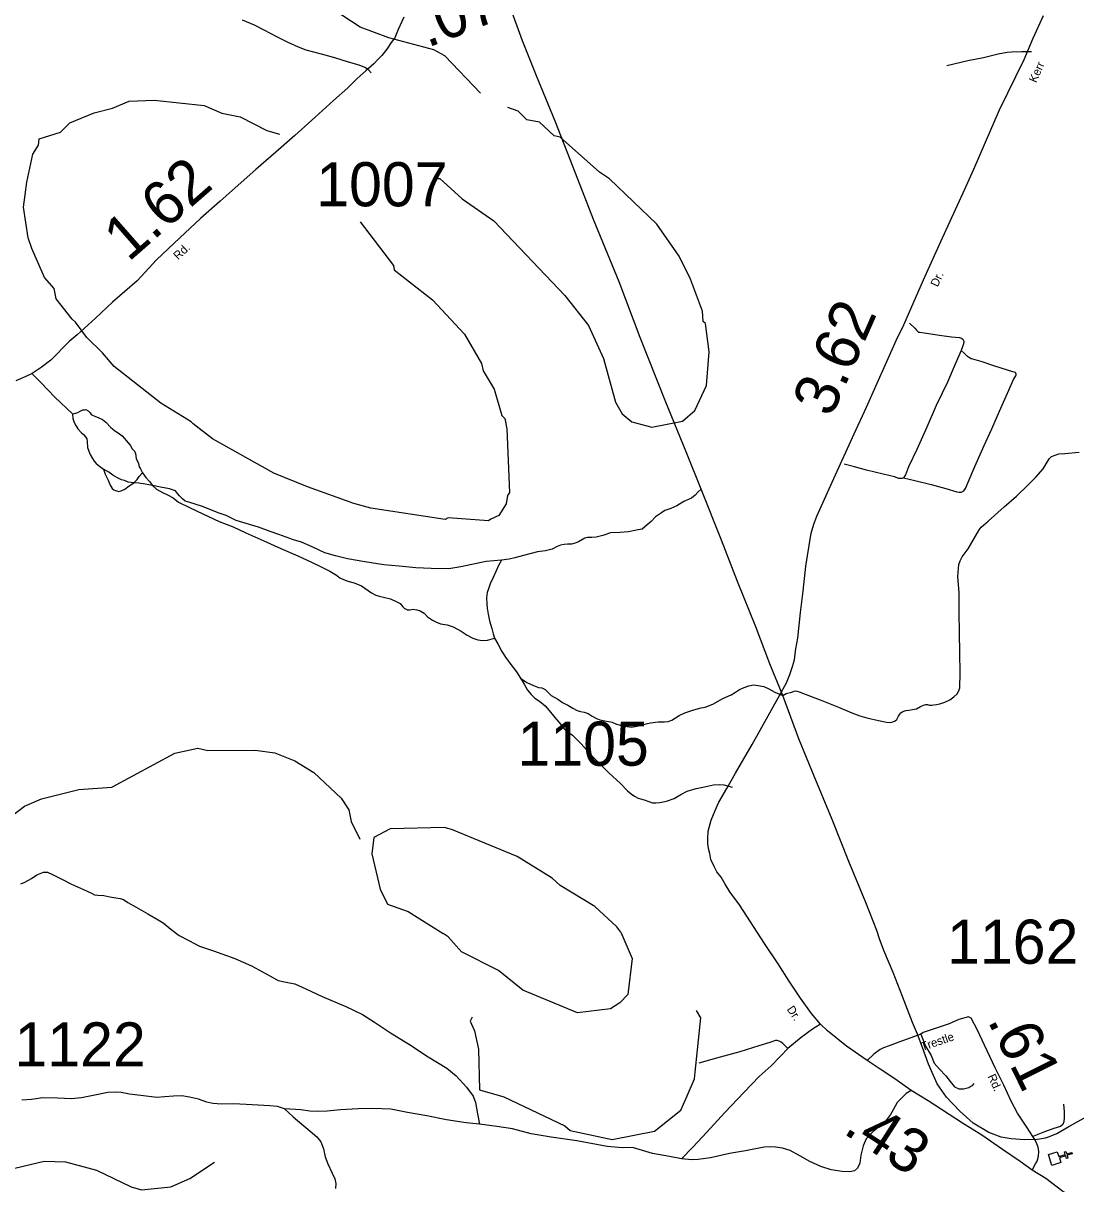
# Model space of a CAD drawing. Extents: x 2093524 to 2270757, y 289120 to 570408.
# Drawn here: x 2210623 to 2222555, y 316455 to 329610 of the extents above; entities that cross this region are included whole.
import ezdxf

# ---------------------------------------------------------------- set-up
doc = ezdxf.new("R2010")
doc.units = 0
for name, color, linetype in [('Exist Cultural Church CELL', 7, 'Continuous'), ('Exist Hydrographic Misc Water Feature', 7, 'Continuous'), ('Exist Road Non-System Type 51', 7, 'Continuous'), ('Exist Road Secondary Mileage Hundredths English Label', 7, 'Continuous'), ('Exist Road Secondary Type 51 Attributed', 7, 'Continuous'), ('Exist Road Secondary Type 51 Label', 7, 'Continuous'), ('Exist Road Secondary Type 51 Number Label', 7, 'Continuous'), ('Exist Utilities Telephone Line', 7, 'Continuous')]:
    doc.layers.add(name, color=color, linetype=linetype)

msp = doc.modelspace()

# ---------------------------------------------------------------- linework, layer by layer
at = {"layer": 'Exist Cultural Church CELL'}
msp.add_lwpolyline([(2222346, 316819), (2222364, 316765), (2222436, 316788), (2222427, 316819), (2222442, 316823), (2222452, 316793), (2222509, 316811), (2222514, 316796), (2222456, 316778), (2222466, 316747), (2222451, 316742), (2222441, 316773), (2222369, 316750), (2222386, 316695), (2222285, 316662), (2222245, 316787)], close=True, dxfattribs=at)
at = {"layer": 'Exist Hydrographic Misc Water Feature'}
for points in [[(2215806, 328817), (2215404, 329242), (2215278, 329307), (2214769, 329445), (2214443, 329566), (2213866, 329948), (2213640, 330054), (2213356, 330250), (2213020, 330608), (2212694, 330745), (2212560, 330853), (2212375, 331184), (2212366, 331260), (2212230, 331584), (2212155, 331684), (2211611, 331954)], [(2210645, 327666), (2210665, 327807), (2210730, 328124), (2210795, 328227), (2210803, 328299), (2211044, 328377), (2211152, 328480), (2211426, 328595), (2211634, 328647), (2211825, 328725), (2212108, 328736), (2212675, 328679), (2212876, 328590), (2213084, 328550), (2213385, 328393), (2213527, 328354)], [(2215305, 327850), (2215346, 327849), (2215598, 327618), (2215958, 327371), (2216763, 326525), (2217032, 326185), (2217202, 325811), (2217338, 325313), (2217414, 325181), (2217523, 325090), (2217748, 325033), (2218098, 325101), (2218238, 325220), (2218370, 325503), (2218400, 325886), (2218357, 326205), (2218332, 326229), (2218322, 326347), (2218186, 326710), (2218060, 326969), (2217807, 327334), (2217271, 327847), (2217154, 327921), (2216709, 328317), (2216643, 328332), (2216475, 328489), (2216333, 328515), (2216232, 328612), (2216116, 328654)], [(2212551, 325070), (2212525, 325090), (2212182, 325304), (2211654, 325718), (2211520, 325874), (2211344, 326048), (2211217, 326221), (2211176, 326255), (2210998, 326485), (2210974, 326603), (2210864, 326727), (2210720, 327058), (2210678, 327177), (2210626, 327526), (2210645, 327666)], [(2214442, 327358), (2214820, 326862), (2214829, 326813), (2215264, 326473), (2215625, 326085), (2215819, 325753), (2215836, 325671), (2215963, 325462), (2216048, 325162), (2216082, 325131), (2216107, 325013), (2216137, 324291), (2216113, 324255), (2216097, 324164), (2216014, 324031), (2215923, 323987), (2215898, 323971), (2215440, 324003), (2215406, 323984), (2214564, 324112), (2214372, 324168), (2213846, 324356), (2213462, 324511), (2212768, 324898), (2212551, 325070)], [(2209551, 319261), (2209657, 319413), (2209829, 319790), (2210168, 320276), (2210507, 320636), (2210639, 320735), (2210830, 320820), (2211254, 320923), (2211629, 320952), (2212343, 321338), (2212601, 321392), (2212717, 321367), (2213251, 321369), (2213476, 321339), (2213701, 321249), (2213919, 321117), (2214229, 320828), (2214313, 320695), (2214339, 320560), (2214440, 320362)], [(2217398, 319306), (2217354, 319366), (2217103, 319597), (2216710, 319838), (2216618, 319919), (2216224, 320166), (2215489, 320469), (2215397, 320494), (2214781, 320480), (2214599, 320382), (2214575, 320195), (2214669, 319796), (2214754, 319624), (2214987, 319541), (2215383, 319293)], [(2216905, 318394), (2216287, 318649), (2216010, 318871), (2215592, 319086), (2215441, 319253), (2215383, 319293)], [(2217398, 319306), (2217525, 319008), (2217478, 318599), (2217387, 318506), (2217279, 318439), (2216905, 318394)], [(2215714, 318345), (2215689, 318297), (2215740, 318188), (2215783, 317980), (2215794, 317521), (2216070, 317440), (2216764, 317111), (2216822, 317061), (2217298, 316956), (2217780, 317052), (2218079, 317288), (2218138, 317425), (2218234, 317646), (2218242, 317722), (2218305, 318337), (2218254, 318420)], [(2208961, 316002), (2209142, 315927), (2209382, 315928), (2209624, 316029), (2209865, 316171), (2210186, 316509), (2210370, 316594), (2210859, 316713), (2211102, 316705), (2211452, 316609), (2211845, 316421), (2211962, 316386), (2212295, 316422), (2212511, 316516), (2212792, 316701)]]:
    msp.add_lwpolyline(points, dxfattribs=at)
at = {"layer": 'Exist Road Non-System Type 51'}
for points in [[(2214568, 329048), (2214532, 329086), (2214497, 329108), (2214431, 329136), (2214309, 329167), (2214155, 329218), (2214003, 329261), (2213832, 329305), (2213742, 329339), (2213626, 329392), (2213499, 329457), (2213353, 329530), (2213243, 329587), (2213110, 329644)], [(2222053, 329286), (2221941, 329287), (2221827, 329282), (2221777, 329280), (2221676, 329259), (2221508, 329216), (2221332, 329183), (2221095, 329128)], [(2220671, 326210), (2220729, 326154), (2220749, 326132), (2220772, 326108), (2220786, 326108), (2220836, 326101), (2221012, 326076), (2221146, 326055), (2221236, 326046), (2221258, 326040), (2221276, 326028), (2221286, 326008), (2221286, 325992), (2221278, 325966), (2221255, 325900)], [(2221255, 325900), (2221186, 325747), (2221101, 325541), (2220973, 325278), (2220865, 325033), (2220755, 324777), (2220660, 324580), (2220625, 324490), (2220601, 324458)], [(2220601, 324458), (2220729, 324425), (2220917, 324382), (2221082, 324337), (2221206, 324300), (2221234, 324294), (2221260, 324296), (2221286, 324308), (2221306, 324337), (2221335, 324407), (2221412, 324585), (2221518, 324824), (2221603, 325014), (2221691, 325213), (2221782, 325416), (2221849, 325570), (2221875, 325614), (2221880, 325626), (2221881, 325632), (2221876, 325642), (2221872, 325646), (2221870, 325650), (2221840, 325660), (2221638, 325722), (2221492, 325772), (2221387, 325801), (2221370, 325807), (2221351, 325816), (2221327, 325832), (2221289, 325870), (2221255, 325900)], [(2210727, 325631), (2210828, 325532), (2210983, 325371), (2211182, 325181)], [(2211182, 325181), (2211204, 325187), (2211240, 325197), (2211270, 325213), (2211299, 325227), (2211317, 325229), (2211331, 325230), (2211358, 325216), (2211380, 325194), (2211394, 325176), (2211414, 325162), (2211436, 325156), (2211480, 325139), (2211522, 325119), (2211560, 325089), (2211615, 325028), (2211633, 325012), (2211663, 324990), (2211701, 324968), (2211743, 324934), (2211790, 324881), (2211834, 324829), (2211856, 324785), (2211886, 324761), (2211895, 324732), (2211903, 324678), (2211929, 324620), (2211938, 324580), (2211952, 324558), (2211976, 324514)], [(2211182, 325181), (2211186, 325131), (2211201, 325083), (2211221, 325049), (2211243, 325013), (2211283, 324969), (2211308, 324947), (2211330, 324922), (2211344, 324900), (2211348, 324870), (2211352, 324802), (2211367, 324758), (2211383, 324720), (2211407, 324678), (2211426, 324646), (2211448, 324621), (2211486, 324589), (2211534, 324555)], [(2219235, 321989), (2219272, 322011), (2219336, 322026), (2219362, 322040), (2219376, 322044), (2219394, 322038), (2219418, 322032), (2219486, 322005), (2219659, 321942), (2219867, 321856), (2220016, 321795), (2220106, 321761), (2220186, 321736), (2220318, 321707), (2220408, 321687), (2220450, 321684), (2220480, 321690), (2220506, 321704), (2220526, 321718), (2220546, 321754), (2220562, 321778), (2220571, 321792), (2220593, 321807), (2220627, 321819), (2220661, 321823), (2220705, 321833), (2220749, 321840), (2220793, 321864), (2220827, 321882), (2220857, 321888), (2220873, 321888), (2220897, 321881), (2220925, 321881), (2220947, 321885), (2220978, 321889), (2221014, 321897), (2221036, 321904), (2221070, 321914), (2221126, 321942), (2221172, 321973), (2221212, 322009), (2221231, 322041), (2221239, 322075), (2221246, 322247), (2221242, 322475), (2221237, 322705), (2221235, 322931), (2221232, 323155), (2221219, 323340), (2221226, 323428), (2221228, 323474), (2221243, 323518), (2221269, 323563), (2221334, 323653), (2221419, 323794), (2221461, 323868), (2221484, 323898), (2221562, 323967), (2221745, 324128), (2221884, 324249), (2222011, 324375), (2222102, 324466), (2222184, 324559), (2222229, 324633), (2222255, 324673), (2222281, 324697), (2222320, 324715), (2222364, 324730), (2222432, 324734), (2222592, 324747)], [(2211534, 324555), (2211551, 324497), (2211585, 324429), (2211609, 324374), (2211630, 324338), (2211650, 324320), (2211670, 324312), (2211684, 324308), (2211704, 324304), (2211734, 324311), (2211776, 324329), (2211825, 324365), (2211875, 324400)], [(2211875, 324400), (2211811, 324409), (2211771, 324425), (2211737, 324435), (2211693, 324456), (2211640, 324486), (2211592, 324522), (2211534, 324555)], [(2220601, 324458), (2220585, 324450), (2220551, 324449), (2220499, 324467), (2220373, 324498), (2220181, 324545), (2220046, 324580), (2219928, 324611)], [(2211875, 324400), (2211915, 324438), (2211939, 324472), (2211976, 324514)], [(2212089, 324371), (2212005, 324386), (2211933, 324398), (2211875, 324400)], [(2211976, 324514), (2212013, 324462), (2212053, 324417), (2212089, 324371)], [(2212089, 324371), (2212133, 324329), (2212200, 324290), (2212258, 324264), (2212322, 324231), (2212382, 324183), (2212507, 324120), (2212659, 324049), (2212844, 323964), (2213002, 323900), (2213146, 323833), (2213349, 323744), (2213543, 323657), (2213736, 323573), (2213892, 323500), (2214007, 323443), (2214099, 323401), (2214175, 323352), (2214213, 323324), (2214253, 323304), (2214304, 323287), (2214376, 323267), (2214458, 323232), (2214572, 323153), (2214621, 323129), (2214659, 323115), (2214721, 323102), (2214787, 323084), (2214857, 323053), (2214895, 323031), (2214927, 322993), (2214947, 322977), (2214966, 322968), (2214980, 322961), (2215006, 322960), (2215044, 322968), (2215084, 322962), (2215124, 322949), (2215168, 322923), (2215206, 322883), (2215262, 322845), (2215308, 322820), (2215355, 322804), (2215427, 322791), (2215497, 322767), (2215589, 322718), (2215657, 322672), (2215720, 322639), (2215776, 322619), (2215828, 322614), (2215886, 322618), (2215967, 322638)], [(2216043, 323523), (2215870, 323508), (2215708, 323476), (2215582, 323447), (2215446, 323425), (2215248, 323429), (2215072, 323438), (2214884, 323455), (2214712, 323471), (2214496, 323504), (2214298, 323539), (2214164, 323572), (2214042, 323607), (2213897, 323676), (2213777, 323727), (2213687, 323756), (2213520, 323813), (2213422, 323848), (2213290, 323899), (2213152, 323939), (2213035, 323974), (2212925, 324029), (2212843, 324058), (2212643, 324135), (2212510, 324176), (2212458, 324192), (2212428, 324219), (2212396, 324253), (2212372, 324279), (2212349, 324309), (2212281, 324332), (2212179, 324350), (2212089, 324371)], [(2218307, 324330), (2218269, 324296), (2218239, 324260), (2218198, 324227), (2218112, 324189), (2218032, 324140), (2217964, 324108), (2217895, 324085), (2217857, 324059), (2217789, 324014), (2217740, 323964), (2217698, 323924), (2217638, 323877), (2217594, 323869), (2217556, 323859), (2217485, 323845), (2217385, 323838), (2217281, 323833), (2217195, 323802), (2217117, 323786), (2217069, 323780), (2217021, 323779), (2216989, 323773), (2216917, 323731), (2216880, 323716), (2216838, 323706), (2216792, 323704), (2216754, 323703), (2216714, 323693), (2216674, 323677), (2216618, 323650), (2216544, 323630), (2216453, 323619), (2216293, 323576), (2216197, 323550), (2216131, 323537), (2216043, 323523)], [(2216043, 323523), (2216010, 323464), (2215984, 323402), (2215951, 323328), (2215917, 323254), (2215896, 323200), (2215884, 323156), (2215874, 323098), (2215879, 323030), (2215883, 322980), (2215894, 322910), (2215908, 322836), (2215935, 322750), (2215951, 322690), (2215967, 322638)], [(2215967, 322638), (2216002, 322575), (2216047, 322489), (2216089, 322423), (2216139, 322358), (2216176, 322308), (2216214, 322260), (2216260, 322187)], [(2216260, 322187), (2216301, 322119), (2216341, 322051), (2216382, 322003), (2216422, 321958), (2216474, 321924), (2216538, 321873), (2216585, 321821), (2216651, 321741), (2216716, 321660), (2216752, 321616), (2216782, 321584), (2216807, 321569), (2216851, 321541), (2216949, 321442), (2217074, 321301), (2217159, 321217), (2217263, 321112), (2217392, 320991), (2217473, 320909), (2217513, 320874), (2217551, 320848), (2217593, 320828), (2217621, 320819), (2217663, 320807), (2217705, 320791), (2217756, 320774), (2217793, 320772), (2217841, 320778), (2217917, 320793), (2218001, 320821), (2218079, 320868), (2218150, 320906), (2218250, 320935), (2218346, 320955), (2218448, 320978), (2218512, 320981), (2218564, 320979), (2218658, 320950)], [(2216260, 322187), (2216333, 322139), (2216409, 322104), (2216465, 322082), (2216501, 322076), (2216539, 322059), (2216577, 322019), (2216608, 321991), (2216682, 321948), (2216738, 321912), (2216798, 321882), (2216853, 321845), (2216903, 321821), (2216939, 321807), (2216983, 321800), (2217029, 321786), (2217071, 321756), (2217121, 321731), (2217159, 321713), (2217215, 321701), (2217298, 321686), (2217350, 321666), (2217420, 321647), (2217470, 321637), (2217520, 321631), (2217560, 321638), (2217636, 321652), (2217683, 321667), (2217733, 321681), (2217821, 321690), (2217891, 321690), (2217933, 321696), (2217975, 321709), (2218060, 321765), (2218124, 321794), (2218224, 321828), (2218310, 321851), (2218352, 321857), (2218442, 321892), (2218553, 321957), (2218649, 321999), (2218699, 322029), (2218744, 322056), (2218794, 322080), (2218850, 322098), (2218902, 322111), (2218954, 322105), (2219018, 322092), (2219074, 322066), (2219144, 322029), (2219235, 321989)], [(2210597, 319856), (2210641, 319873), (2210718, 319917), (2210776, 319956), (2210814, 319974), (2210852, 319986), (2210898, 319989), (2210956, 319961), (2211062, 319908), (2211170, 319852), (2211307, 319791), (2211405, 319746), (2211431, 319730), (2211467, 319725), (2211537, 319723), (2211605, 319709), (2211674, 319698), (2211722, 319690), (2211759, 319677), (2211810, 319643), (2211904, 319589), (2212037, 319514), (2212151, 319447), (2212211, 319414), (2212298, 319340), (2212389, 319271), (2212499, 319211), (2212622, 319149), (2212781, 319096), (2213022, 319010), (2213209, 318925), (2213419, 318813), (2213514, 318761), (2213602, 318740), (2213701, 318722), (2213825, 318666), (2214013, 318579), (2214279, 318464), (2214468, 318373), (2214606, 318286), (2214788, 318167), (2215002, 318034), (2215214, 317896), (2215424, 317764), (2215532, 317680), (2215648, 317550), (2215724, 317449), (2215749, 317376), (2215773, 317250), (2215797, 317131)], [(2219662, 318266), (2219569, 318206), (2219441, 318112), (2219289, 317989)], [(2220800, 318150), (2220853, 318017), (2220914, 317909), (2220949, 317824), (2221011, 317754), (2221081, 317680), (2221131, 317615), (2221181, 317554), (2221228, 317530), (2221284, 317530), (2221344, 317545), (2221365, 317561), (2221384, 317568), (2221402, 317591)], [(2219289, 317989), (2219212, 317904), (2219100, 317792), (2218966, 317672), (2218795, 317493), (2218577, 317262), (2218373, 317042), (2218212, 316870), (2218087, 316738)], [(2219289, 317989), (2219236, 318044), (2219214, 318062), (2219193, 318073), (2219171, 318079), (2219151, 318078), (2219088, 318058), (2218962, 318020), (2218748, 317950), (2218481, 317880), (2218282, 317824)], [(2213583, 317303), (2213504, 317331), (2213420, 317340), (2213218, 317351), (2213010, 317361), (2212872, 317359), (2212774, 317367), (2212706, 317382), (2212609, 317414), (2212509, 317438), (2212421, 317451), (2212327, 317447), (2212225, 317440), (2212139, 317434), (2211987, 317452), (2211827, 317471), (2211734, 317489), (2211664, 317492), (2211583, 317489), (2211415, 317456), (2211284, 317428), (2211170, 317420), (2211012, 317427), (2210844, 317430), (2210718, 317412), (2210608, 317402)], [(2220690, 317513), (2220631, 317477), (2220531, 317377), (2220484, 317292), (2220455, 317240), (2220385, 317149), (2220262, 317053), (2220180, 316963), (2220143, 316887), (2220117, 316780), (2220107, 316688), (2220081, 316632), (2220046, 316601), (2219994, 316590), (2219908, 316595), (2219782, 316613), (2219665, 316651), (2219539, 316708), (2219427, 316772), (2219319, 316832), (2219232, 316859), (2219152, 316872), (2219084, 316873), (2219022, 316870), (2218811, 316830), (2218629, 316797), (2218414, 316749), (2218275, 316731), (2218201, 316728), (2218087, 316738)], [(2215797, 317131), (2215645, 317146), (2215422, 317182), (2215197, 317226), (2214981, 317265), (2214792, 317302), (2214584, 317308), (2214421, 317305), (2214221, 317292), (2214069, 317279), (2213958, 317276), (2213871, 317278), (2213769, 317292), (2213583, 317303)], [(2213583, 317303), (2213684, 317213), (2213877, 317052), (2213950, 316987), (2213997, 316930), (2214028, 316851), (2214046, 316759), (2214075, 316682), (2214125, 316577), (2214154, 316511), (2214165, 316459), (2214164, 316403)], [(2222416, 317359), (2222422, 317273), (2222423, 317205), (2222420, 317157), (2222408, 317127), (2222381, 317105), (2222307, 317081), (2222200, 317044), (2222069, 316992)], [(2218087, 316738), (2217950, 316765), (2217758, 316800), (2217643, 316832), (2217529, 316868), (2217411, 316864), (2217241, 316879), (2216900, 316943), (2216609, 316985), (2216380, 317023), (2216170, 317077), (2215991, 317104), (2215797, 317131)]]:
    msp.add_lwpolyline(points, dxfattribs=at)
at = {"layer": 'Exist Road Secondary Type 51 Attributed'}
for points in [[(2214938, 329678), (2214873, 329540), (2214834, 329446), (2214794, 329391), (2214745, 329317), (2214690, 329243), (2214641, 329198), (2214596, 329149), (2214507, 329070), (2214408, 328985), (2214304, 328876), (2214141, 328733), (2213933, 328545), (2213701, 328337), (2213488, 328149), (2213261, 327952), (2213027, 327744), (2212855, 327592), (2212633, 327398), (2212400, 327179), (2212135, 326927), (2211913, 326691), (2211636, 326449), (2211442, 326265), (2211235, 326079), (2211145, 326001), (2210936, 325792), (2210826, 325706), (2210724, 325639), (2210652, 325604), (2210539, 325555)], [(2220192, 317852), (2219956, 318017), (2219741, 318189), (2219662, 318266), (2219560, 318386), (2219433, 318559), (2219306, 318751), (2219181, 318949), (2219027, 319178), (2218742, 319616), (2218634, 319765), (2218582, 319852), (2218534, 319929), (2218487, 319991), (2218454, 320053), (2218419, 320132), (2218405, 320199), (2218392, 320257), (2218385, 320307), (2218382, 320360), (2218387, 320451), (2218420, 320576), (2218468, 320688), (2218508, 320779), (2218601, 320936), (2218699, 321109), (2218886, 321436), (2219195, 321990), (2219274, 322135), (2219312, 322229), (2219343, 322317), (2219367, 322395), (2219374, 322464), (2219382, 322517), (2219403, 322641), (2219435, 322931), (2219465, 323172), (2219496, 323454), (2219533, 323690), (2219557, 323831), (2219587, 323932), (2219620, 324024), (2219814, 324449), (2220042, 324957), (2220182, 325259), (2220520, 326015), (2220604, 326191), (2220827, 326700), (2221044, 327177), (2221280, 327689), (2221399, 327954), (2221532, 328262), (2221691, 328629), (2221970, 329197), (2222073, 329440), (2222189, 329699)], [(2221368, 318332), (2221339, 318349), (2221230, 318317), (2221121, 318270), (2220996, 318228), (2220825, 318169), (2220800, 318150), (2220686, 318111), (2220550, 318059), (2220441, 318019), (2220376, 317997), (2220337, 317977), (2220267, 317923), (2220192, 317852)], [(2222062, 316609), (2222098, 316681), (2222118, 316713), (2222133, 316767), (2222136, 316821), (2222127, 316870), (2222115, 316908), (2222090, 316956), (2222069, 316992), (2222001, 317098), (2221895, 317256), (2221824, 317391), (2221741, 317573), (2221643, 317770), (2221521, 318025), (2221440, 318195), (2221368, 318332)], [(2222062, 316609), (2221924, 316707), (2221725, 316844), (2221489, 317005), (2221272, 317144), (2220880, 317397), (2220690, 317513), (2220504, 317644), (2220338, 317755), (2220192, 317852)], [(2224249, 315527), (2224162, 315544), (2223971, 315611), (2222956, 316079), (2222678, 316224), (2222410, 316366), (2222215, 316516), (2222062, 316609)]]:
    msp.add_lwpolyline(points, dxfattribs=at)
at = {"layer": 'Exist Utilities Telephone Line'}
for points in [[(2218307, 324330), (2218146, 324731), (2217902, 325333), (2217617, 326047), (2217377, 326679), (2217088, 327386), (2216858, 327979), (2216653, 328499), (2216441, 329015), (2216283, 329410), (2216134, 329813), (2216051, 330012), (2216008, 330124), (2215935, 330212), (2215872, 330337), (2215846, 330373), (2215814, 330508)], [(2219235, 321989), (2219088, 322350), (2218927, 322767), (2218722, 323281), (2218537, 323750), (2218307, 324330)], [(2220760, 318150), (2220703, 318283), (2220590, 318579), (2220484, 318849), (2220379, 319101), (2220329, 319232), (2220299, 319327), (2220176, 319642), (2219981, 320109), (2219794, 320584), (2219589, 321074), (2219416, 321499), (2219235, 321989)], [(2222097, 316956), (2221977, 316952), (2221821, 316963), (2221711, 316983), (2221568, 317035), (2221390, 317144), (2221240, 317277), (2221089, 317436), (2220985, 317588), (2220887, 317813), (2220816, 317999), (2220760, 318150)], [(2222097, 316956), (2222211, 316978), (2222259, 316992), (2222342, 317026), (2222475, 317104), (2222679, 317219)]]:
    msp.add_lwpolyline(points, dxfattribs=at)

# ---------------------------------------------------------------- texts
at = {"layer": 'Exist Road Secondary Mileage Hundredths English Label'}
for s, rotation, p in [('.07', 21.4477, (2215205, 329329)), ('1.62', 41.204, (2211815, 326896)), ('3.62', 66.2691, (2219782, 325129)), ('.61', 296.5494, (2221549, 318306)), ('.43', 327.1404, (2219903, 317036))]:
    msp.add_text(s, height=500, rotation=rotation, dxfattribs=at).set_placement(p)
at = {"layer": 'Exist Road Secondary Type 51 Label'}
for s, rotation, p in [('Kerr', 66.1785, (2222106, 328928)), ('Rd.', 42.8082, (2212378, 326922)), ('Dr.', 65.1489, (2220989, 326614)), ('Dr.', 303.5404, (2219275, 318434)), ('Trestle', 18.5947, (2220816, 317961)), ('Rd.', 294.4641, (2221553, 317673))]:
    msp.add_text(s, height=95, rotation=rotation, dxfattribs=at).set_placement(p)
at = {"layer": 'Exist Road Secondary Type 51 Number Label'}
for s, p in [('1007', (2213945, 327535)), ('1105', (2216227, 321194)), ('1162', (2221097, 318949)), ('1122', (2210524, 317785))]:
    msp.add_text(s, height=500, dxfattribs=at).set_placement(p)

doc.saveas('drawing.dxf')
